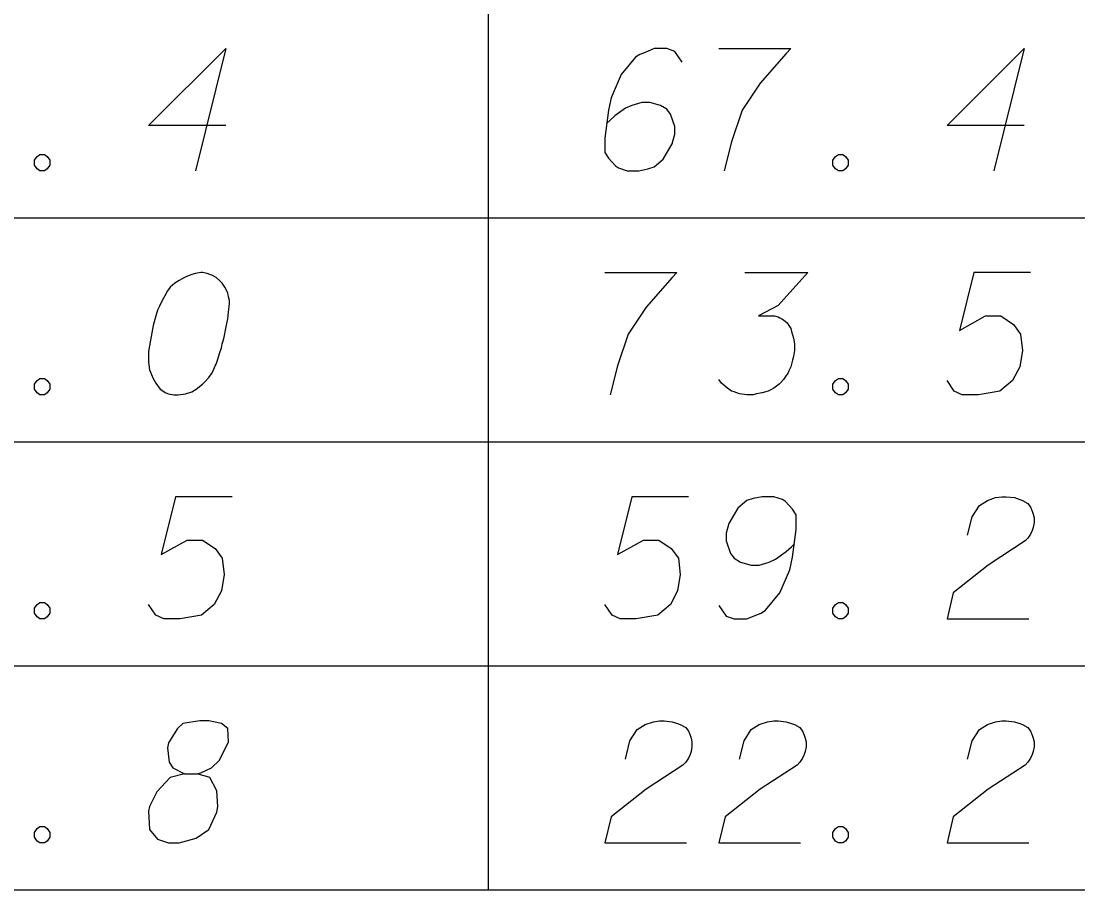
# Model space of a CAD drawing. Extents: x 2074207 to 2076812, y 516372 to 523312.
# Drawn here: x 2076538.75 to 2076580.26, y 517064.46 to 517098.58 of the extents above; entities that cross this region are included whole.
import ezdxf

# ---------------------------------------------------------------- set-up
doc = ezdxf.new("R2010")
doc.units = 0
for name, color, linetype in [('Prop DirtTable_ Soil Test Results - Outline (Major)', 7, 'Continuous'), ('Prop DirtTable_ Soil Test Results - Outline (Minor)', 7, 'Continuous'), ('Prop DirtTable_ Soil Test Results - Tx (Sample Data)', 7, 'Continuous')]:
    doc.layers.add(name, color=color, linetype=linetype)

msp = doc.modelspace()

# ---------------------------------------------------------------- linework, layer by layer
at = {"layer": 'Prop DirtTable_ Soil Test Results - Outline (Major)'}
msp.add_line((2076260.609, 517064.455), (2076811.903, 517064.455), dxfattribs=at)
at = {"layer": 'Prop DirtTable_ Soil Test Results - Outline (Minor)'}
for p, q in [((2076557.094, 517099.655), (2076557.094, 517090.855)), ((2076260.609, 517090.855), (2076811.903, 517090.855)), ((2076260.609, 517090.855), (2076811.903, 517090.855)), ((2076557.094, 517090.855), (2076557.094, 517082.055)), ((2076260.609, 517082.055), (2076811.903, 517082.055)), ((2076260.609, 517082.055), (2076811.903, 517082.055)), ((2076557.094, 517082.055), (2076557.094, 517073.255)), ((2076260.609, 517073.255), (2076811.903, 517073.255)), ((2076260.609, 517073.255), (2076811.903, 517073.255)), ((2076557.094, 517073.255), (2076557.094, 517064.455)), ((2076260.609, 517064.455), (2076811.903, 517064.455))]:
    msp.add_line(p, q, dxfattribs=at)
at = {"layer": 'Prop DirtTable_ Soil Test Results - Tx (Sample Data)'}
for points in [[(2076546.789, 517094.474), (2076543.756, 517094.474), (2076546.789, 517097.498), (2076545.59, 517092.698)], [(2076564.709, 517096.969), (2076564.427, 517097.385), (2076564.11, 517097.498), (2076563.616, 517097.498), (2076563.263, 517097.347), (2076563.051, 517097.271), (2076562.875, 517097.158), (2076562.311, 517096.478), (2076561.923, 517095.57), (2076561.817, 517095.079), (2076561.676, 517093.983), (2076561.676, 517093.416), (2076561.817, 517093.189), (2076562.099, 517092.887), (2076562.205, 517092.811), (2076562.558, 517092.698), (2076563.016, 517092.698), (2076563.369, 517092.774), (2076563.616, 517092.849), (2076563.969, 517093.152), (2076564.321, 517093.756), (2076564.427, 517094.134), (2076564.427, 517094.437), (2076564.251, 517094.928), (2076564.11, 517095.117), (2076563.863, 517095.268), (2076563.439, 517095.381), (2076563.122, 517095.381), (2076562.734, 517095.268), (2076562.487, 517095.155), (2076562.064, 517094.852), (2076561.852, 517094.663), (2076561.746, 517094.55)], [(2076566.156, 517097.498), (2076568.978, 517097.498), (2076568.801, 517097.309), (2076567.778, 517096.137), (2076567.073, 517095.079), (2076566.649, 517093.832), (2076566.367, 517092.698)], [(2076578.149, 517094.474), (2076575.116, 517094.474), (2076578.149, 517097.498), (2076576.95, 517092.698)], [(2076539.487, 517093.341), (2076539.664, 517093.341), (2076539.769, 517093.265), (2076539.875, 517093.114), (2076539.875, 517092.925), (2076539.769, 517092.774), (2076539.664, 517092.698), (2076539.487, 517092.698), (2076539.381, 517092.774), (2076539.276, 517092.925), (2076539.276, 517093.114), (2076539.381, 517093.265), (2076539.487, 517093.341)], [(2076570.847, 517093.341), (2076571.024, 517093.341), (2076571.129, 517093.265), (2076571.235, 517093.114), (2076571.235, 517092.925), (2076571.129, 517092.774), (2076571.024, 517092.698), (2076570.847, 517092.698), (2076570.741, 517092.774), (2076570.636, 517092.925), (2076570.636, 517093.114), (2076570.741, 517093.265), (2076570.847, 517093.341)], [(2076545.872, 517088.698), (2076545.802, 517088.698), (2076545.59, 517088.66), (2076545.449, 517088.622), (2076545.343, 517088.585), (2076545.167, 517088.509), (2076544.955, 517088.396), (2076544.779, 517088.282), (2076544.602, 517088.131), (2076544.496, 517087.98), (2076544.391, 517087.791), (2076544.285, 517087.602), (2076544.179, 517087.375), (2076544.108, 517087.224), (2076544.038, 517086.997), (2076543.932, 517086.619), (2076543.826, 517086.052), (2076543.756, 517085.599), (2076543.756, 517085.183), (2076543.791, 517084.881), (2076543.932, 517084.541), (2076544.038, 517084.352), (2076544.214, 517084.125), (2076544.426, 517083.974), (2076544.532, 517083.936), (2076544.743, 517083.898), (2076544.92, 517083.898), (2076545.202, 517083.936), (2076545.449, 517084.011), (2076545.625, 517084.125), (2076545.872, 517084.314), (2076545.978, 517084.427), (2076546.119, 517084.578), (2076546.225, 517084.729), (2076546.295, 517084.843), (2076546.366, 517085.032), (2076546.401, 517085.107), (2076546.472, 517085.296), (2076546.542, 517085.523), (2076546.613, 517085.75), (2076546.648, 517085.901), (2076546.683, 517086.015), (2076546.719, 517086.166), (2076546.789, 517086.506), (2076546.825, 517086.695), (2076546.86, 517086.884), (2076546.895, 517087.148), (2076546.93, 517087.489), (2076546.93, 517087.602), (2076546.895, 517087.753), (2076546.86, 517087.904), (2076546.754, 517088.131), (2076546.648, 517088.282), (2076546.542, 517088.396), (2076546.401, 517088.509), (2076546.26, 517088.585), (2076546.154, 517088.622), (2076546.049, 517088.66), (2076545.872, 517088.698)], [(2076561.676, 517088.698), (2076564.498, 517088.698), (2076564.321, 517088.509), (2076563.298, 517087.337), (2076562.593, 517086.279), (2076562.169, 517085.032), (2076561.887, 517083.898)], [(2076567.179, 517088.698), (2076569.648, 517088.698), (2076568.484, 517087.413), (2076567.708, 517086.997), (2076568.343, 517086.997), (2076568.484, 517086.959), (2076568.554, 517086.922), (2076568.625, 517086.884), (2076568.695, 517086.846), (2076568.837, 517086.733), (2076568.907, 517086.619), (2076568.978, 517086.506), (2076569.013, 517086.392), (2076569.083, 517086.128), (2076569.119, 517085.901), (2076569.119, 517085.788), (2076569.119, 517085.637), (2076569.083, 517085.41), (2076569.048, 517085.259), (2076569.013, 517085.107), (2076568.978, 517084.994), (2076568.942, 517084.918), (2076568.907, 517084.843), (2076568.872, 517084.767), (2076568.801, 517084.654), (2076568.695, 517084.503), (2076568.59, 517084.389), (2076568.519, 517084.314), (2076568.413, 517084.238), (2076568.307, 517084.163), (2076568.166, 517084.087), (2076568.096, 517084.049), (2076567.849, 517083.974), (2076567.637, 517083.936), (2076567.496, 517083.898), (2076567.249, 517083.898), (2076566.967, 517083.936), (2076566.861, 517083.974), (2076566.755, 517084.011), (2076566.649, 517084.049), (2076566.544, 517084.125), (2076566.438, 517084.2), (2076566.261, 517084.352), (2076566.156, 517084.503)], [(2076578.396, 517088.698), (2076576.174, 517088.698), (2076575.609, 517086.43), (2076576.632, 517086.997), (2076577.232, 517086.997), (2076577.726, 517086.657), (2076578.008, 517086.279), (2076578.079, 517085.637), (2076577.973, 517084.994), (2076577.691, 517084.465), (2076577.197, 517084.049), (2076576.35, 517083.898), (2076575.715, 517083.898), (2076575.398, 517084.049), (2076575.116, 517084.465)], [(2076539.487, 517084.541), (2076539.664, 517084.541), (2076539.769, 517084.465), (2076539.875, 517084.314), (2076539.875, 517084.125), (2076539.769, 517083.974), (2076539.664, 517083.898), (2076539.487, 517083.898), (2076539.381, 517083.974), (2076539.276, 517084.125), (2076539.276, 517084.314), (2076539.381, 517084.465), (2076539.487, 517084.541)], [(2076570.847, 517084.541), (2076571.024, 517084.541), (2076571.129, 517084.465), (2076571.235, 517084.314), (2076571.235, 517084.125), (2076571.129, 517083.974), (2076571.024, 517083.898), (2076570.847, 517083.898), (2076570.741, 517083.974), (2076570.636, 517084.125), (2076570.636, 517084.314), (2076570.741, 517084.465), (2076570.847, 517084.541)], [(2076547.036, 517079.898), (2076544.814, 517079.898), (2076544.249, 517077.63), (2076545.272, 517078.197), (2076545.872, 517078.197), (2076546.366, 517077.857), (2076546.648, 517077.479), (2076546.719, 517076.837), (2076546.613, 517076.194), (2076546.331, 517075.665), (2076545.837, 517075.249), (2076544.99, 517075.098), (2076544.355, 517075.098), (2076544.038, 517075.249), (2076543.756, 517075.665)], [(2076564.956, 517079.898), (2076562.734, 517079.898), (2076562.169, 517077.63), (2076563.192, 517078.197), (2076563.792, 517078.197), (2076564.286, 517077.857), (2076564.568, 517077.479), (2076564.639, 517076.837), (2076564.533, 517076.194), (2076564.251, 517075.665), (2076563.757, 517075.249), (2076562.91, 517075.098), (2076562.275, 517075.098), (2076561.958, 517075.249), (2076561.676, 517075.665)], [(2076566.156, 517075.627), (2076566.438, 517075.211), (2076566.755, 517075.098), (2076567.249, 517075.098), (2076567.602, 517075.249), (2076567.814, 517075.325), (2076567.99, 517075.438), (2076568.554, 517076.118), (2076568.942, 517077.026), (2076569.048, 517077.517), (2076569.189, 517078.613), (2076569.189, 517079.18), (2076569.048, 517079.407), (2076568.766, 517079.709), (2076568.66, 517079.785), (2076568.307, 517079.898), (2076567.849, 517079.898), (2076567.496, 517079.822), (2076567.249, 517079.747), (2076566.896, 517079.444), (2076566.544, 517078.84), (2076566.438, 517078.462), (2076566.438, 517078.159), (2076566.614, 517077.668), (2076566.755, 517077.479), (2076567.002, 517077.328), (2076567.426, 517077.215), (2076567.743, 517077.215), (2076568.131, 517077.328), (2076568.378, 517077.441), (2076568.801, 517077.744), (2076569.013, 517077.933), (2076569.119, 517078.046)], [(2076575.927, 517078.386), (2076576.103, 517079.104), (2076576.386, 517079.558), (2076576.703, 517079.747), (2076577.02, 517079.86), (2076577.267, 517079.898), (2076577.444, 517079.898), (2076577.761, 517079.86), (2076577.973, 517079.785), (2076578.079, 517079.747), (2076578.29, 517079.633), (2076578.396, 517079.482), (2076578.467, 517079.331), (2076578.502, 517079.218), (2076578.537, 517079.067), (2076578.537, 517078.878), (2076578.502, 517078.689), (2076578.467, 517078.575), (2076578.396, 517078.424), (2076578.29, 517078.273), (2076578.185, 517078.159), (2076576.738, 517077.215), (2076575.363, 517076.118), (2076575.116, 517075.098), (2076578.326, 517075.098)], [(2076539.487, 517075.741), (2076539.664, 517075.741), (2076539.769, 517075.665), (2076539.875, 517075.514), (2076539.875, 517075.325), (2076539.769, 517075.174), (2076539.664, 517075.098), (2076539.487, 517075.098), (2076539.381, 517075.174), (2076539.276, 517075.325), (2076539.276, 517075.514), (2076539.381, 517075.665), (2076539.487, 517075.741)], [(2076570.847, 517075.741), (2076571.024, 517075.741), (2076571.129, 517075.665), (2076571.235, 517075.514), (2076571.235, 517075.325), (2076571.129, 517075.174), (2076571.024, 517075.098), (2076570.847, 517075.098), (2076570.741, 517075.174), (2076570.636, 517075.325), (2076570.636, 517075.514), (2076570.741, 517075.665), (2076570.847, 517075.741)], [(2076545.167, 517069.019), (2076545.66, 517069.019), (2076545.802, 517069.057), (2076546.225, 517069.246), (2076546.542, 517069.548), (2076546.895, 517070.267), (2076546.86, 517070.796), (2076546.613, 517070.985), (2076546.119, 517071.098), (2076545.766, 517071.098), (2076545.096, 517070.985), (2076544.884, 517070.796), (2076544.532, 517070.229), (2076544.496, 517070.04), (2076544.567, 517069.473), (2076544.708, 517069.246), (2076545.167, 517069.019), (2076544.602, 517068.868), (2076544.073, 517068.301), (2076543.791, 517067.734), (2076543.756, 517067.545), (2076543.791, 517066.827), (2076544.108, 517066.449), (2076544.532, 517066.298), (2076544.955, 517066.298), (2076545.625, 517066.487), (2076546.119, 517066.827), (2076546.437, 517067.507), (2076546.472, 517067.734), (2076546.437, 517068.339), (2076546.154, 517068.868), (2076545.66, 517069.019)], [(2076562.487, 517069.586), (2076562.663, 517070.304), (2076562.946, 517070.758), (2076563.263, 517070.947), (2076563.58, 517071.06), (2076563.827, 517071.098), (2076564.004, 517071.098), (2076564.321, 517071.06), (2076564.533, 517070.985), (2076564.639, 517070.947), (2076564.85, 517070.833), (2076564.956, 517070.682), (2076565.027, 517070.531), (2076565.062, 517070.418), (2076565.097, 517070.267), (2076565.097, 517070.078), (2076565.062, 517069.889), (2076565.027, 517069.775), (2076564.956, 517069.624), (2076564.85, 517069.473), (2076564.745, 517069.359), (2076563.298, 517068.415), (2076561.923, 517067.318), (2076561.676, 517066.298), (2076564.886, 517066.298)], [(2076566.967, 517069.586), (2076567.143, 517070.304), (2076567.426, 517070.758), (2076567.743, 517070.947), (2076568.06, 517071.06), (2076568.307, 517071.098), (2076568.484, 517071.098), (2076568.801, 517071.06), (2076569.013, 517070.985), (2076569.119, 517070.947), (2076569.33, 517070.833), (2076569.436, 517070.682), (2076569.507, 517070.531), (2076569.542, 517070.418), (2076569.577, 517070.267), (2076569.577, 517070.078), (2076569.542, 517069.889), (2076569.507, 517069.775), (2076569.436, 517069.624), (2076569.33, 517069.473), (2076569.225, 517069.359), (2076567.778, 517068.415), (2076566.403, 517067.318), (2076566.156, 517066.298), (2076569.366, 517066.298)], [(2076575.927, 517069.586), (2076576.103, 517070.304), (2076576.386, 517070.758), (2076576.703, 517070.947), (2076577.02, 517071.06), (2076577.267, 517071.098), (2076577.444, 517071.098), (2076577.761, 517071.06), (2076577.973, 517070.985), (2076578.079, 517070.947), (2076578.29, 517070.833), (2076578.396, 517070.682), (2076578.467, 517070.531), (2076578.502, 517070.418), (2076578.537, 517070.267), (2076578.537, 517070.078), (2076578.502, 517069.889), (2076578.467, 517069.775), (2076578.396, 517069.624), (2076578.29, 517069.473), (2076578.185, 517069.359), (2076576.738, 517068.415), (2076575.363, 517067.318), (2076575.116, 517066.298), (2076578.326, 517066.298)], [(2076539.487, 517066.941), (2076539.664, 517066.941), (2076539.769, 517066.865), (2076539.875, 517066.714), (2076539.875, 517066.525), (2076539.769, 517066.374), (2076539.664, 517066.298), (2076539.487, 517066.298), (2076539.381, 517066.374), (2076539.276, 517066.525), (2076539.276, 517066.714), (2076539.381, 517066.865), (2076539.487, 517066.941)], [(2076570.847, 517066.941), (2076571.024, 517066.941), (2076571.129, 517066.865), (2076571.235, 517066.714), (2076571.235, 517066.525), (2076571.129, 517066.374), (2076571.024, 517066.298), (2076570.847, 517066.298), (2076570.741, 517066.374), (2076570.636, 517066.525), (2076570.636, 517066.714), (2076570.741, 517066.865), (2076570.847, 517066.941)]]:
    msp.add_lwpolyline(points, dxfattribs=at)

doc.saveas('drawing.dxf')
